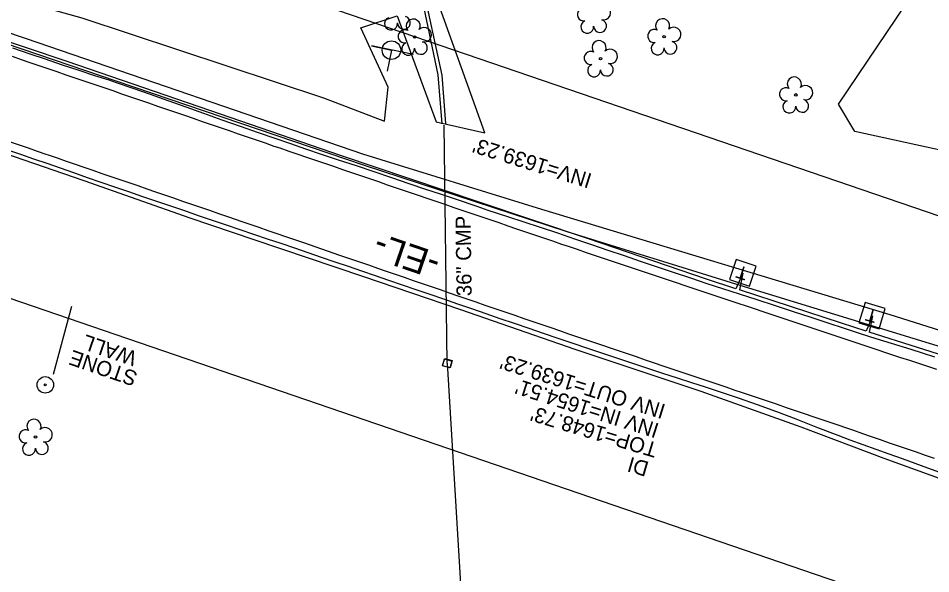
# Model space of a CAD drawing. Extents: x 472260 to 482161, y 489063 to 507124.
# Drawn here: x 480089.5 to 480330.2, y 493303.5 to 493450.2 of the extents above; entities that cross this region are included whole.
import ezdxf

# ---------------------------------------------------------------- set-up
doc = ezdxf.new("R2010")
doc.units = 0
for name, color, linetype in [('Exist Structure Minor Drop Inlet Cogo Elevation', 7, 'Continuous'), ('Exist Structure Minor Pipes CMP 36 Inch Leader', 7, 'Continuous'), ('Exist Structure Minor Pipes HDPE 12 Inch', 7, 'Continuous'), ('Prop Drainage Structure Catch Basin Convert From Junction Box Label', 7, 'Continuous'), ('Prop Drainage Structure Drop Inlet Grate 2 Narrow Slots and Sag Grates 840 24 CELL', 7, 'Continuous'), ('Prop Drainage Structure Drop Inlet Grate 2 Wide Slots and Flat Grates 840 20 Label', 7, 'Continuous'), ('Prop Drainage Structure Outlet Berm Ditch 850 10 CELL', 7, 'Continuous'), ('Prop Drainage Structure Pipe Collar CELL', 7, 'Continuous'), ('Prop Drainage Structure Pipe CSP 30in Label', 7, 'Continuous'), ('Prop Drainage Structure Pipe Plug Label', 7, 'Continuous'), ('Prop Drainage Structure Pipe RCP 24in Class III', 7, 'Continuous'), ('Prop Drainage Structure Pipe RCP 36in Class III Label', 7, 'Continuous'), ('Prop Drainage Structure Pipe RCP 66in Class IV', 7, 'Continuous'), ('Prop Drainage Structure Pipe Stub Out CELL', 7, 'Continuous'), ('Prop Drainage Structure Pipe Welded Steel 72in Label', 7, 'Continuous'), ('Prop Drainage Structure Plot Symbol 20 Scale CELL', 7, 'Continuous'), ('Prop Drainage Structure Plot Symbol 50 Scale CELL', 7, 'Continuous'), ('Prop Drainage Structure Tops and Inverts LABEL', 7, 'Continuous'), ('Prop Earthen Structure Base Ditch Lateral Detail Label', 7, 'Continuous'), ('Prop Earthen Structure Berm Ditch Detail Label', 7, 'Continuous'), ('Prop Erosion Rip Rap Class B', 7, 'Continuous'), ('Prop Erosion Rip Rap Pad at Outlet Label', 7, 'Continuous'), ('Prop SS Fill Line', 7, 'Continuous')]:
    doc.layers.add(name, color=color, linetype=linetype)

msp = doc.modelspace()

# ---------------------------------------------------------------- linework, layer by layer
at = {"layer": 'Exist Structure Minor Drop Inlet Cogo Elevation'}
for p, q in [((480529.09, 493330.54), (479902.03, 493545.37)), ((480496.68, 493235.93), (479869.62, 493450.76))]:
    msp.add_line(p, q, dxfattribs=at)
at = {"layer": 'Prop Drainage Structure Catch Basin Convert From Junction Box Label'}
for p, q in [((480280.67, 493382.91), (480278.79, 493378.79)), ((480280.67, 493382.91), (480279.73, 493378.48)), ((480314.82, 493371.62), (480313.17, 493367.6)), ((480314.82, 493371.62), (480313.99, 493367.34))]:
    msp.add_line(p, q, dxfattribs=at)
for points in [[(480278.79, 493378.79), (480271.01, 493381.33), (480239.92, 493391.98), (480210.8, 493401.75), (480174.76, 493413.86), (480140.03, 493425.84), (480102.36, 493438.77), (480059.91, 493453.05), (480034.23, 493461.74)], [(480369.23, 493314.37), (480346.82, 493323.48), (480317.91, 493334), (480296.04, 493342.19), (480269.63, 493351.62), (480236.37, 493362.69), (480206.19, 493373.19), (480180.4, 493381.97), (480151.7, 493391.7), (480134.81, 493397.43), (480106.88, 493407.22), (480074.86, 493418.28)], [(480313.17, 493367.6), (480306.66, 493369.67), (480279.73, 493378.48)], [(480480.35, 493313.76), (480458.59, 493320.93), (480431.47, 493329.21), (480405.08, 493337.83), (480373.59, 493348.13), (480339.46, 493359.24), (480313.99, 493367.34)]]:
    msp.add_lwpolyline(points, dxfattribs=at)
at = {"layer": 'Prop Drainage Structure Drop Inlet Grate 2 Narrow Slots and Sag Grates 840 24 CELL'}
for points in [[(480087.82, 493440.13), (480090.19, 493439.32), (480092.55, 493438.51), (480094.92, 493437.71), (480097.29, 493436.9), (480099.65, 493436.09), (480102.02, 493435.28), (480104.38, 493434.48), (480106.75, 493433.67), (480109.11, 493432.86), (480111.48, 493432.06), (480113.85, 493431.25), (480114.38, 493431.07), (480116.74, 493430.26), (480119.1, 493429.44), (480121.47, 493428.63), (480123.83, 493427.82), (480126.2, 493427.01), (480128.56, 493426.2), (480130.92, 493425.38), (480133.29, 493424.57), (480135.65, 493423.76), (480138.02, 493422.95), (480140.38, 493422.13), (480142.74, 493421.32), (480145.11, 493420.51), (480147.47, 493419.7), (480149.84, 493418.89), (480152.2, 493418.07), (480154.56, 493417.26), (480156.93, 493416.45), (480158.44, 493415.93), (480160.81, 493415.12), (480163.18, 493414.31), (480165.54, 493413.51), (480167.91, 493412.7), (480170.27, 493411.89), (480172.64, 493411.09), (480175.01, 493410.28), (480177.37, 493409.47), (480179.74, 493408.66), (480182.1, 493407.86), (480184.47, 493407.05), (480186.83, 493406.24), (480189.2, 493405.44), (480191.57, 493404.63), (480192.56, 493404.29), (480194.93, 493403.48), (480197.29, 493402.68), (480199.66, 493401.87), (480202.03, 493401.06), (480204.39, 493400.26), (480206.76, 493399.45), (480209.12, 493398.64), (480211.49, 493397.84), (480213.86, 493397.03), (480216.22, 493396.23), (480218.59, 493395.42), (480220.95, 493394.61), (480223.32, 493393.81), (480225.69, 493393), (480228.05, 493392.19), (480230.42, 493391.39), (480232.78, 493390.58), (480234.57, 493389.97), (480236.94, 493389.18), (480239.31, 493388.38), (480241.68, 493387.59), (480244.05, 493386.79), (480246.41, 493386), (480248.78, 493385.2), (480251.15, 493384.41), (480253.52, 493383.61), (480255.89, 493382.82), (480258.26, 493382.03), (480260.63, 493381.23), (480263, 493380.44), (480265.37, 493379.64), (480267.74, 493378.85), (480270.11, 493378.05), (480272.48, 493377.26), (480274.85, 493376.46), (480277.22, 493375.67), (480279.59, 493374.87), (480281.21, 493374.33), (480283.58, 493373.54), (480285.95, 493372.75), (480288.32, 493371.96), (480290.69, 493371.16), (480293.06, 493370.37), (480295.43, 493369.58), (480297.8, 493368.79), (480300.18, 493368), (480302.55, 493367.21), (480304.92, 493366.42), (480307.29, 493365.62), (480309.66, 493364.83), (480312.03, 493364.04), (480314.4, 493363.25), (480316.77, 493362.46), (480317.5, 493362.22), (480319.87, 493361.44), (480322.25, 493360.66), (480324.62, 493359.88), (480327, 493359.1), (480329.37, 493358.32), (480331.75, 493357.54)], [(480331.16, 493333.97), (480328.79, 493334.78), (480326.43, 493335.6), (480324.07, 493336.42), (480321.71, 493337.23), (480319.35, 493338.05), (480316.98, 493338.87), (480314.62, 493339.68), (480312.26, 493340.5), (480309.9, 493341.32), (480307.54, 493342.14), (480306.33, 493342.55), (480303.96, 493343.35), (480301.6, 493344.16), (480299.23, 493344.96), (480296.86, 493345.76), (480294.49, 493346.56), (480292.13, 493347.36), (480289.76, 493348.17), (480287.39, 493348.97), (480285.03, 493349.77), (480282.66, 493350.57), (480280.29, 493351.37), (480278.6, 493351.95), (480276.23, 493352.75), (480273.86, 493353.55), (480271.49, 493354.35), (480269.13, 493355.15), (480266.76, 493355.95), (480264.39, 493356.75), (480262.02, 493357.55), (480259.65, 493358.35), (480257.29, 493359.16), (480254.92, 493359.96), (480252.55, 493360.76), (480250.18, 493361.56), (480247.82, 493362.36), (480245.45, 493363.16), (480244.22, 493363.58), (480241.85, 493364.39), (480239.49, 493365.2), (480237.12, 493366.01), (480234.76, 493366.82), (480232.39, 493367.63), (480230.03, 493368.44), (480227.66, 493369.25), (480225.3, 493370.06), (480222.93, 493370.86), (480220.57, 493371.67), (480218.2, 493372.48), (480215.84, 493373.29), (480213.47, 493374.1), (480212.65, 493374.38), (480210.29, 493375.2), (480207.93, 493376.01), (480205.56, 493376.82), (480203.2, 493377.64), (480200.83, 493378.45), (480198.47, 493379.26), (480196.11, 493380.08), (480193.74, 493380.89), (480191.38, 493381.7), (480189.02, 493382.52), (480186.65, 493383.33), (480184.29, 493384.14), (480181.92, 493384.96), (480179.56, 493385.77), (480177.2, 493386.58), (480176.64, 493386.77), (480174.28, 493387.59), (480164.83, 493390.85), (480162.46, 493391.66), (480160.1, 493392.47), (480157.74, 493393.29), (480155.37, 493394.1), (480153.01, 493394.92), (480150.65, 493395.73), (480148.28, 493396.54), (480147.08, 493396.96), (480144.71, 493397.77), (480142.35, 493398.58), (480139.98, 493399.4), (480137.62, 493400.21), (480135.26, 493401.02), (480132.89, 493401.83), (480130.53, 493402.65), (480128.17, 493403.46), (480125.8, 493404.27), (480123.44, 493405.08), (480121.07, 493405.9), (480118.71, 493406.71), (480116.35, 493407.52), (480113.98, 493408.33), (480111.62, 493409.15), (480109.25, 493409.96), (480106.89, 493410.77), (480104.53, 493411.58), (480102.16, 493412.4), (480099.8, 493413.21), (480097.44, 493414.02), (480096.86, 493414.22), (480094.5, 493415.03), (480092.13, 493415.84), (480089.77, 493416.65), (480087.4, 493417.46)]]:
    msp.add_lwpolyline(points, dxfattribs=at)
at = {"layer": 'Prop Drainage Structure Drop Inlet Grate 2 Wide Slots and Flat Grates 840 20 Label'}
for p, q in [((480194.03, 493445.25), (480194.03, 493445.25)), ((480259.86, 493445.33), (480259.86, 493445.33)), ((480243.09, 493439.53), (480243.09, 493439.53)), ((480294.62, 493429.95), (480294.62, 493429.95)), ((480094, 493339.62), (480094, 493339.62))]:
    msp.add_line(p, q, dxfattribs=at)
for centre in [(480194.03, 493445.25), (480259.86, 493445.33), (480243.09, 493439.53), (480294.62, 493429.95), (480094, 493339.62)]:
    msp.add_circle(centre, 0.326, dxfattribs=at)
for centre, radius, start, end in [((480238.69, 493451.2), 1.73, 62.6636, 279.3457), ((480243.85, 493451.63), 1.9, 257.1011, 134.1999), ((480187.81, 493448.75), 1.69, 111.5671, 6.231), ((480191.19, 493448.98), 1.7, 181.2822, 74.56), ((480193.64, 493448.12), 1.86, 330.1651, 219.7134), ((480242.97, 493448.14), 1.7, 181.2822, 74.56), ((480259.48, 493448.2), 1.86, 330.1651, 219.7134), ((480196.58, 493445.84), 1.9, 257.1011, 134.1999), ((480239.59, 493447.92), 1.69, 111.5671, 6.231), ((480262.41, 493445.92), 1.9, 257.1011, 134.1999), ((480191.42, 493445.4), 1.73, 62.6636, 279.3457), ((480257.25, 493445.49), 1.73, 62.6636, 279.3457), ((480192.32, 493442.13), 1.69, 111.5671, 6.231), ((480195.7, 493442.35), 1.7, 181.2822, 74.56), ((480242.7, 493442.41), 1.86, 330.1651, 219.7134), ((480258.16, 493442.21), 1.69, 111.5671, 6.231), ((480261.53, 493442.43), 1.7, 181.2822, 74.56), ((480240.48, 493439.69), 1.73, 62.6636, 279.3457), ((480245.64, 493440.12), 1.9, 257.1011, 134.1999), ((480241.38, 493436.41), 1.69, 111.5671, 6.231), ((480244.76, 493436.63), 1.7, 181.2822, 74.56), ((480294.23, 493432.82), 1.86, 330.1651, 219.7134), ((480292.01, 493430.1), 1.73, 62.6636, 279.3457), ((480297.17, 493430.54), 1.9, 257.1011, 134.1999), ((480292.91, 493426.83), 1.69, 111.5671, 6.231), ((480296.29, 493427.05), 1.7, 181.2822, 74.56), ((480093.62, 493342.5), 1.86, 330.1651, 219.7134), ((480091.4, 493339.78), 1.73, 62.6636, 279.3457), ((480096.55, 493340.21), 1.9, 257.1011, 134.1999), ((480092.3, 493336.5), 1.69, 111.5671, 6.231), ((480095.68, 493336.72), 1.7, 181.2822, 74.56)]:
    msp.add_arc(centre, radius, start, end, dxfattribs=at)
at = {"layer": 'Prop Drainage Structure Pipe CSP 30in Label'}
msp.add_line((480202.66, 493359.09), (480201.79, 493421.91), dxfattribs=at)
at = {"layer": 'Prop Drainage Structure Pipe Plug Label'}
for points in [[(480201.39, 493358.46), (480201.93, 493360.25), (480203.84, 493359.66), (480203.3, 493357.88)], [(480201.99, 493360.39), (480203.95, 493359.83), (480203.39, 493357.85), (480201.42, 493358.41)]]:
    msp.add_lwpolyline(points, close=True, dxfattribs=at)
at = {"layer": 'Prop Drainage Structure Pipe RCP 24in Class III'}
for points in [[(480201.29, 493422.33), (480200.26, 493435.2), (480200.26, 493435.2), (480200.26, 493435.2), (480200.26, 493435.2), (480195.45, 493458.42), (480193.06, 493459.87), (480188.26, 493470.02), (480182.33, 493479.11), (480175.01, 493496.21), (480159.92, 493531.87), (480123.08, 493582.87)], [(480202.29, 493422.41), (480201.26, 493435.16), (480201.26, 493435.16), (480201.26, 493435.16), (480201.26, 493435.16), (480196.14, 493459.17), (480193.84, 493460.57), (480189.13, 493470.51), (480183.21, 493479.59), (480175.93, 493496.6), (480160.79, 493532.37), (480123.89, 493583.46)]]:
    msp.add_lwpolyline(points, dxfattribs=at)
at = {"layer": 'Prop Drainage Structure Pipe RCP 66in Class IV'}
msp.add_line((480202.66, 493359.09), (480213.82, 493173.78), dxfattribs=at)
at = {"layer": 'Prop Drainage Structure Pipe Stub Out CELL'}
for points in [[(480331.28, 493360.72), (480328.05, 493361.76), (480325.02, 493362.74), (480319.88, 493364.35), (480315.78, 493365.59), (480311.71, 493366.88), (480307.48, 493368.26), (480303.12, 493369.7), (480298.63, 493371.19), (480293.99, 493372.71), (480289.21, 493374.26), (480284.43, 493375.81), (480279.71, 493377.33), (480275.33, 493378.75), (480271.26, 493380.1), (480266.92, 493381.54), (480262.3, 493383.08), (480257.85, 493384.57), (480253.6, 493386), (480249.38, 493387.42), (480245.14, 493388.87), (480240.79, 493390.36), (480236.34, 493391.89), (480231.81, 493393.42), (480227.27, 493394.93), (480222.91, 493396.36), (480218.61, 493397.75), (480213.48, 493399.45), (480210.54, 493400.44), (480205.05, 493402.29), (480200.85, 493403.71), (480197.01, 493405.01), (480192.64, 493406.49), (480188, 493408.06), (480183.34, 493409.63), (480178.67, 493411.19), (480173.98, 493412.75), (480169.48, 493414.25), (480165.36, 493415.64), (480161.37, 493417), (480157.25, 493418.41), (480152.88, 493419.92), (480148.12, 493421.58), (480143.24, 493423.3), (480138.46, 493424.99), (480133.75, 493426.67), (480129.05, 493428.38), (480124.39, 493430.07), (480119.76, 493431.67), (480115.4, 493433.14), (480113.41, 493433.8), (480109.65, 493435.01), (480105.49, 493436.38), (480100.91, 493437.92), (480096.62, 493439.36), (480092.6, 493440.72), (480088, 493442.27)], [(480332.57, 493330.3), (480329.41, 493331.45), (480326.13, 493332.64), (480322.73, 493333.86), (480319.27, 493335.11), (480315.83, 493336.35), (480312.4, 493337.59), (480308.98, 493338.82), (480305.75, 493340.01), (480300.38, 493342.04), (480298.24, 493342.9), (480294.71, 493344.32), (480289.58, 493346.28), (480284.54, 493348.1), (480279.48, 493349.89), (480274.17, 493351.66), (480270.8, 493352.76), (480267.14, 493353.94), (480263.39, 493355.16), (480259.54, 493356.41), (480255.6, 493357.7), (480251.63, 493359.01), (480247.66, 493360.32), (480243.71, 493361.65), (480239.77, 493362.99), (480235.85, 493364.33), (480231.95, 493365.66), (480228.08, 493366.98), (480224.23, 493368.28), (480220.41, 493369.58), (480216.62, 493370.87), (480212.87, 493372.17), (480209.14, 493373.45), (480205.44, 493374.74), (480201.76, 493376.01), (480198.1, 493377.26), (480194.46, 493378.51), (480190.85, 493379.74), (480187.26, 493380.97), (480183.69, 493382.19), (480180.14, 493383.4), (480176.6, 493384.6), (480173.05, 493385.81), (480169.5, 493387.02), (480165.95, 493388.24), (480162.39, 493389.46), (480158.81, 493390.68), (480155.22, 493391.9), (480151.61, 493393.12), (480147.99, 493394.35), (480144.36, 493395.58), (480140.71, 493396.82), (480137.05, 493398.06), (480133.38, 493399.31), (480129.7, 493400.56), (480126.02, 493401.81), (480122.32, 493403.07), (480118.64, 493404.32), (480114.97, 493405.58), (480111.34, 493406.83), (480107.73, 493408.08), (480104.15, 493409.33), (480100.59, 493410.57), (480097.06, 493411.8), (480093.55, 493413.02), (480090.1, 493414.22), (480086.73, 493415.38)]]:
    msp.add_lwpolyline(points, dxfattribs=at)
at = {"layer": 'Prop Drainage Structure Plot Symbol 20 Scale CELL'}
for radius in [2.18, 0.24]:
    msp.add_circle((480096.59, 493353.4), radius, dxfattribs=at)
at = {"layer": 'Prop Drainage Structure Plot Symbol 50 Scale CELL'}
msp.add_lwpolyline([(479982.05, 493479.53), (480044.35, 493457.89), (480115.47, 493433.53), (480180.47, 493411.46), (480234.18, 493393.89), (480278.73, 493380.07), (480335.27, 493362.72), (480378.91, 493349.59), (480433.83, 493332.58), (480479.19, 493318.23)], dxfattribs=at)
at = {"layer": 'Prop Drainage Structure Tops and Inverts LABEL'}
for points in [[(479985.49, 493488.15), (480026.37, 493475.35), (480067.14, 493461.19), (480106.19, 493450.33), (480170.01, 493429.21), (480186.08, 493422.99), (480187.07, 493432), (480179.88, 493447.68), (480189.41, 493450.79), (480199.73, 493422.85), (480212.53, 493419.89), (480198.26, 493460.01), (480208.49, 493464.79), (480206.21, 493472.24), (480199.94, 493474.71)], [(480482.8, 493320.41), (480408.96, 493343.63), (480319.51, 493371.91), (480227.63, 493399.72), (480180.38, 493414.34), (480091.64, 493444.72), (480019.72, 493469.09), (479982.85, 493482.21)]]:
    msp.add_lwpolyline(points, dxfattribs=at)
at = {"layer": 'Prop Earthen Structure Base Ditch Lateral Detail Label'}
msp.add_line((480187.92, 493441.75), (480187.92, 493441.75), dxfattribs=at)
msp.add_lwpolyline([(480193.74, 493440.57), (480182.64, 493442.87), (480187.93, 493441.77), (480186.8, 493436.24)], dxfattribs=at)
msp.add_circle((480187.92, 493441.75), 2.45, dxfattribs=at)
at = {"layer": 'Prop Erosion Rip Rap Class B'}
for p, q in [((480280.67, 493382.91), (480280.67, 493382.91)), ((480314.82, 493371.62), (480314.82, 493371.62))]:
    msp.add_line(p, q, dxfattribs=at)
for points in [[(480284.15, 493384.73), (480278.83, 493386.49), (480277.08, 493381.18), (480282.39, 493379.42), (480284.15, 493384.73)], [(480318.23, 493373.56), (480312.87, 493375.15), (480311.28, 493369.79), (480316.64, 493368.2), (480318.23, 493373.56)]]:
    msp.add_lwpolyline(points, dxfattribs=at)
at = {"layer": 'Prop Erosion Rip Rap Pad at Outlet Label'}
msp.add_lwpolyline([(480497.76, 493368.38), (480448.93, 493377.96), (480408.69, 493395.89), (480376.78, 493401.15), (480368.85, 493415.4), (480336.76, 493414.49), (480310.19, 493420.26), (480305.87, 493427.51), (480331.4, 493465.44)], dxfattribs=at)
at = {"layer": 'Prop SS Fill Line'}
msp.add_line((480103.54, 493374.12), (480098.71, 493356.12), dxfattribs=at)

# ---------------------------------------------------------------- texts
at = {"layer": 'Exist Structure Minor Pipes CMP 36 Inch Leader'}
msp.add_text("TOP=1648.73'", height=4, rotation=163.2897, dxfattribs=at).set_placement((480258.44, 493337.96))
at = {"layer": 'Exist Structure Minor Pipes HDPE 12 Inch'}
for s, p in [("INV=1639.23'", (480241.1, 493409.03)), ("INV OUT=1639.23'", (480260.52, 493348.13))]:
    msp.add_text(s, height=4, rotation=162.6345, dxfattribs=at).set_placement(p)
at = {"layer": 'Prop Drainage Structure Outlet Berm Ditch 850 10 CELL'}
for s, p in [('WALL', (480121.07, 493362.05)), ('STONE', (480121.22, 493356.71))]:
    msp.add_text(s, height=4, rotation=161.0883, dxfattribs=at).set_placement(p)
at = {"layer": 'Prop Drainage Structure Pipe Collar CELL'}
msp.add_text('-EL-', height=7, rotation=161.0884, dxfattribs=at).set_placement((480201.35, 493387.89))
at = {"layer": 'Prop Drainage Structure Pipe RCP 36in Class III Label'}
msp.add_text('DI', height=4, rotation=163.729, dxfattribs=at).set_placement((480256.11, 493332.96))
at = {"layer": 'Prop Drainage Structure Pipe Welded Steel 72in Label'}
msp.add_text("INV IN=1654.51'", height=4, rotation=162.3039, dxfattribs=at).set_placement((480258.81, 493343.07))
at = {"layer": 'Prop Earthen Structure Berm Ditch Detail Label'}
msp.add_text('36" CMP', height=4, rotation=90.7961, dxfattribs=at).set_placement((480209.1, 493376.84))
at = {"layer": 'Prop Erosion Rip Rap Class B'}
for rotation, p in [(161.7003, (480282.28, 493384.18)), (163.5055, (480316.39, 493372.95))]:
    msp.add_text('T', height=3.42, rotation=rotation, dxfattribs=at).set_placement(p)

doc.saveas('drawing.dxf')
